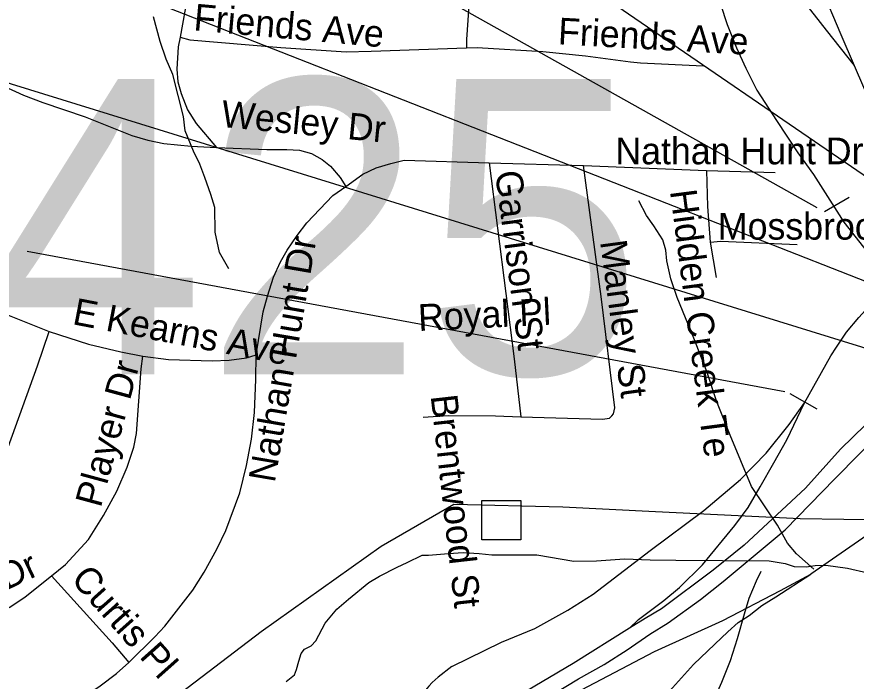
# Model space of a CAD drawing. Extents: x 1662474 to 1856135, y 779280 to 917889.
# Drawn here: x 1708688 to 1711674, y 799124 to 801486 of the extents above; entities that cross this region are included whole.
import ezdxf

# ---------------------------------------------------------------- set-up
doc = ezdxf.new("R2010")
doc.units = 0
for name, color, linetype in [('Exist Hydrographic Creek Single Shore', 7, 'Continuous'), ('Exist Hydrographic Misc Water Feature', 7, 'Continuous'), ('Exist Road Non-System Structure Non-Sys Other Attributed CELL', 7, 'Continuous'), ('Exist Road Non-System Structure Non-Sys Other Number Label', 7, 'Continuous'), ('Exist Road Non-System Type 51', 7, 'Continuous'), ('Exist Road Non-System Type 51 Label', 7, 'Continuous'), ('Exist Road Primary Interstate Divided Center Attributed', 7, 'Continuous'), ('Exist Road Primary Interstate Ramp 1 Lane Attributed', 7, 'Continuous'), ('Exist Road Primary Interstate Structure Ovrhead Sign CELL', 7, 'Continuous'), ('Exist Road Primary US Divided Attributed', 7, 'Continuous'), ('Exist Road Primary US Ramp 1 Lane  Attributed', 7, 'Continuous'), ('Exist Road Primary US Structure Ovrhead Sign CELL', 7, 'Continuous'), ('Exist Road Primary US Structure Standard Bridge Number Label', 7, 'Continuous'), ('Exist Utilities Electrical Transmission Line', 7, 'Continuous')]:
    doc.layers.add(name, color=color, linetype=linetype)

msp = doc.modelspace()

# ---------------------------------------------------------------- linework, layer by layer
at = {"layer": 'Exist Hydrographic Creek Single Shore'}
for points in [[(1709683, 799164.8), (1709691.4, 799195.2), (1709699, 799221.8), (1709711.6, 799237.8), (1709735.5, 799249.9), (1709752, 799267.2), (1709785.4, 799330.4), (1709826.2, 799379.5), (1709868.2, 799416), (1709940.5, 799474.5), (1709977.8, 799496.8), (1710040.8, 799529.4), (1710077.2, 799546.4), (1710129.8, 799571.4), (1710152.8, 799572.2), (1710223.9, 799578.4), (1710275.6, 799581.3), (1710332.6, 799578.4), (1710377.8, 799572.7), (1710537.6, 799573.5), (1710670.1, 799550.4), (1710749.6, 799551.4), (1710849.6, 799558.8), (1710940.8, 799555.9), (1711031.8, 799553.8), (1711364.6, 799551.7), (1711420.8, 799542), (1711452.8, 799531.5), (1711495.9, 799529.9), (1711528.4, 799535.4), (1711565.9, 799536.2), (1711643.1, 799526.2), (1711715.8, 799509.2)], [(1709645.8, 799123.1), (1709676.1, 799145.9), (1709683, 799164.8)]]:
    msp.add_lwpolyline(points, dxfattribs=at)
at = {"layer": 'Exist Hydrographic Misc Water Feature'}
for points in [[(1709442.1, 800589.6), (1709408.7, 800648), (1709393.3, 800720.1), (1709392.1, 800808.2), (1709378.7, 800854.3), (1709357.2, 800914.5), (1709339.6, 800962.7), (1709316.1, 801008.9), (1709286.7, 801081.3), (1709281.3, 801131.3), (1709242.6, 801281.7), (1709219.1, 801336), (1709197.7, 801398.1), (1709174.5, 801486.4)], [(1711522.7, 799521.6), (1711461.2, 799576.2), (1711429.5, 799614.5), (1711394.1, 799678.9), (1711301.4, 799815.8), (1711225.1, 799998.6), (1711178.1, 800117.1), (1711143.2, 800225.4), (1711096.3, 800343.9), (1711037.6, 800488.5), (1711014.3, 800554.8), (1711000.9, 800618.9), (1710997.2, 800656.9), (1710985.6, 800693.1), (1710954, 800743.4), (1710928.3, 800779.6), (1710900.9, 800831.9)], [(1711334.5, 799513.4), (1711318.1, 799479.5), (1711291.6, 799417.8), (1711275, 799361.9), (1711250.3, 799274.1), (1711225.5, 799196.3), (1711194.8, 799118.6), (1711166.1, 799054.9), (1711145.8, 799015), (1711117.3, 798967.2), (1711090.8, 798923.5), (1711060.1, 798843.8), (1711002.5, 798674.3), (1710992.1, 798636.4), (1710985.8, 798600.5), (1710985.5, 798568.4), (1710981.2, 798536.4), (1710966.9, 798502.5), (1710926.1, 798424.9)]]:
    msp.add_lwpolyline(points, dxfattribs=at)
at = {"layer": 'Exist Road Non-System Structure Non-Sys Other Attributed CELL'}
msp.add_lwpolyline([(1710342.3, 799765.9), (1710481.3, 799765.9), (1710481.3, 799626.9), (1710342.3, 799626.9)], close=True, dxfattribs=at)
at = {"layer": 'Exist Road Non-System Type 51'}
for p, q in [((1709948.1, 801364), (1710287.6, 801376)), ((1710368.2, 800966.6), (1710704, 800957.2)), ((1710704, 800957.2), (1711141, 800939.6)), ((1711141, 800939.6), (1711386.1, 800933)), ((1711154.4, 800684.4), (1711176.1, 800559.5)), ((1708435, 800514.4), (1708803.5, 800367.7))]:
    msp.add_line(p, q, dxfattribs=at)
for points in [[(1708048.9, 801866.6), (1708051, 801838.5), (1708059.4, 801825.9), (1708119, 801785.2), (1708141.6, 801764.2), (1708158.6, 801743.8), (1708327.1, 801501.2), (1708382.2, 801436.4), (1708468.9, 801355.9), (1708566.5, 801283.1), (1708641.5, 801239.9), (1708711.4, 801207.2), (1708780.1, 801181.2), (1708930.8, 801130.4), (1709096.6, 801064.8), (1709154.1, 801047.7), (1709211.1, 801035.6), (1709308.1, 801025.9), (1709398.8, 801021.8)], [(1709320.2, 801804.1), (1709295.9, 801567.1), (1709269.4, 801413.6)], [(1710310.2, 801732.2), (1710287.6, 801405.2), (1710287.6, 801376)], [(1709269.4, 801413.6), (1709262.2, 801379.8), (1709257, 801300.2), (1709260.9, 801254.8), (1709272.8, 801213.4), (1709294.9, 801155.1), (1709325.8, 801106.5), (1709398.8, 801021.8)], [(1709269.4, 801413.6), (1709302.9, 801404.1), (1709627.1, 801377.1), (1709859.6, 801361.4), (1709948.1, 801364)], [(1710287.6, 801376), (1710325.5, 801377.4), (1710559.4, 801362.7), (1710710.8, 801347.7), (1710871.4, 801325.7), (1710906.9, 801323), (1711129.4, 801312.2)], [(1709398.8, 801021.8), (1709577.2, 801014.9), (1709648.9, 801014.9), (1709693.8, 801011.8), (1709736.8, 801000.8), (1709774.6, 800978.9), (1709803.8, 800955.1), (1709837.9, 800914.4), (1709858.4, 800883.2)], [(1710018.1, 800965), (1710066.4, 800977.1), (1710368.2, 800966.6)], [(1709858.4, 800883.2), (1709918.4, 800926.7), (1709966.4, 800949), (1710018.1, 800965)], [(1710368.2, 800966.6), (1710457.2, 800269.8), (1710480.9, 800063.5)], [(1710480.9, 800063.5), (1710771.9, 800055.9), (1710796.1, 800059.5), (1710804.2, 800067.9), (1710810.5, 800074.2), (1710815.8, 800096), (1710767.2, 800491.2), (1710704, 800957.2)], [(1711141, 800939.6), (1711145.6, 800812.2), (1711154.4, 800684.4)], [(1709539.1, 800283.9), (1709564.6, 800437.2), (1709579.4, 800493.4), (1709601.6, 800560.9), (1709626.2, 800614.7), (1709649.9, 800656.1), (1709684.9, 800709.1), (1709719.5, 800753.8), (1709812.6, 800850.4), (1709858.4, 800883.2)], [(1711154.4, 800684.4), (1711192.4, 800688.7), (1711463.5, 800676.6)], [(1707896.4, 799468.8), (1708007.1, 799528.6), (1708157.2, 799593.4), (1708232.6, 799622.8), (1708349.1, 799650.9), (1708415.2, 799675.9), (1708449.4, 799693.7), (1708501.1, 799727.8), (1708540.8, 799759.5), (1708574.6, 799796.9), (1708604, 799836.4), (1708630.8, 799883.7), (1708762, 800244.9), (1708803.5, 800367.7)], [(1708803.5, 800367.7), (1708942.9, 800322.8), (1709058.4, 800295.2), (1709136.2, 800279.5)], [(1709086.1, 799189.8), (1709178.9, 799281.1), (1709214.5, 799319.4), (1709314.5, 799447.2), (1709354.6, 799511), (1709400.1, 799593.4), (1709431.2, 799659.9), (1709481.4, 799793.9), (1709505, 799891), (1709522.6, 799983.9), (1709533.1, 800079.8), (1709538.6, 800196), (1709539.1, 800283.9)], [(1709136.2, 800279.5), (1709227.9, 800267.9), (1709382.8, 800263.5), (1709443.4, 800265.6), (1709505.4, 800273.7), (1709539.1, 800283.9)], [(1708811.4, 799498.1), (1708860.6, 799538.9), (1708943.1, 799627.2), (1708996.4, 799712.9), (1709043.4, 799799.7), (1709080.4, 799885.2), (1709104, 799955.9), (1709114.2, 800004.4), (1709130.5, 800234.4), (1709136.2, 800279.5)], [(1710133.6, 800063.2), (1710222.9, 800068.8), (1710390.6, 800066.9), (1710480.9, 800063.5)], [(1708033.6, 799150.6), (1708076.4, 799173.4), (1708186.9, 799214.7), (1708328.4, 799260.6), (1708422.6, 799281.1), (1708499.5, 799309.2), (1708553.9, 799332.5), (1708663.1, 799387.1), (1708717.6, 799423.9), (1708811.4, 799498.1)], [(1708811.4, 799498.1), (1709027.4, 799260.6), (1709086.1, 799189.8)], [(1708190.6, 798779.2), (1708290.6, 798816.5), (1708532.9, 798893.7), (1708643.6, 798933.9), (1708756.2, 798979), (1708859.1, 799029.1), (1708917.9, 799062.7), (1708984.6, 799106.8), (1709042.1, 799151.4), (1709086.1, 799189.8)]]:
    msp.add_lwpolyline(points, dxfattribs=at)
at = {"layer": 'Exist Road Primary Interstate Divided Center Attributed'}
for points in [[(1711962.9, 800297.9), (1711840.3, 800165.1), (1711618.7, 799949.1), (1711493.1, 799810.4), (1711275.7, 799607.7), (1711165.1, 799518.4), (1710981.7, 799381.1), (1710923, 799346.3), (1710867.1, 799312.1)], [(1710251, 798879.9), (1710596.4, 799077.3), (1710686, 799131.7), (1710777.2, 799182.9), (1710858.8, 799235.7), (1710940.3, 799290.9), (1711004.5, 799331.5), (1711120.2, 799414), (1711200.4, 799477.7), (1711421.6, 799661.7), (1711598.3, 799843.2), (1711863.3, 800113), (1711996, 800251.2)], [(1710867.1, 799312.1), (1710667.2, 799187.2), (1710473, 799072.3), (1710404.8, 799034.8), (1710243, 798948.9)]]:
    msp.add_lwpolyline(points, dxfattribs=at)
at = {"layer": 'Exist Road Primary Interstate Ramp 1 Lane Attributed'}
for points in [[(1711489.5, 800114.1), (1711584.3, 800280.9), (1711604.4, 800312.1), (1711639.4, 800364.4), (1711683.1, 800416.9), (1711730.5, 800469.3), (1711799.4, 800539.8)], [(1710235.6, 799175.8), (1710412.6, 799262.9), (1710531, 799311), (1710648.1, 799376.7), (1710738.7, 799433.6), (1710940.6, 799588.8), (1711132.1, 799731.1), (1711262.1, 799841.2), (1711353.8, 799934.7), (1711435.4, 800036.6), (1711489.5, 800114.1)], [(1710867.1, 799312.1), (1710899.6, 799343.5), (1710989.1, 799410.7), (1711045.5, 799456.4), (1711127.7, 799537.4), (1711242.1, 799676.9), (1711289.1, 799740.9), (1711331.9, 799814.8), (1711380.6, 799900.3), (1711427.3, 799982), (1711489.5, 800114.1)], [(1712155.8, 800023.5), (1711845.3, 799735.8), (1711727.9, 799653.8), (1711512.9, 799504.8)], [(1710017.4, 798753.3), (1710219.4, 798848.7), (1710309.7, 798894.8), (1710414.1, 798944.8), (1710956.1, 799229.1), (1711199.7, 799339.5), (1711404.3, 799446.6), (1711512.9, 799504.8)], [(1710293.3, 798606.6), (1710471.3, 798690.1), (1710623.4, 798763), (1710748.1, 798845.1), (1710888, 798963.7), (1711009.7, 799088.3), (1711094.9, 799182.6), (1711170.9, 799255.5), (1711216.9, 799298.9), (1711253.9, 799331.9), (1711292.9, 799357.9), (1711337.9, 799392.9), (1711387.9, 799423.9), (1711512.9, 799504.8)], [(1710235.6, 799175.8), (1710187, 799138.6), (1710165.7, 799119.7), (1710153.7, 799105.9), (1710141.3, 799091.6), (1710079.7, 799017.6), (1710014, 798939.5), (1709946.2, 798863.4), (1709882.5, 798791.5), (1709845.6, 798758.6), (1709802.4, 798721.6), (1709767.5, 798697), (1709716.2, 798666.2), (1709666.9, 798623)]]:
    msp.add_lwpolyline(points, dxfattribs=at)
at = {"layer": 'Exist Road Primary Interstate Structure Ovrhead Sign CELL'}
for p, q in [((1711420.1, 800152.4), (1708724.7, 800652.3)), ((1711437.6, 800147.2), (1711534, 800092.8))]:
    msp.add_line(p, q, dxfattribs=at)
at = {"layer": 'Exist Road Primary US Divided Attributed'}
for points in [[(1711220.2, 803008.1), (1711230.6, 802911.9), (1711279.8, 802557.7), (1711333.2, 802278), (1711373.8, 802124.6), (1711423.5, 801953.1), (1711479.9, 801788.4), (1711546.5, 801595.4), (1711618.8, 801423.9), (1711666.7, 801313.5)], [(1711666.7, 801313.5), (1711736.7, 801150.9), (1711815.1, 800994.1), (1711884.2, 800868.7), (1711981.5, 800718.1)]]:
    msp.add_lwpolyline(points, dxfattribs=at)
at = {"layer": 'Exist Road Primary US Ramp 1 Lane  Attributed'}
for points in [[(1711137.8, 802076.8), (1711127.4, 801941.8), (1711129, 801858.5), (1711139.8, 801736.6), (1711169.1, 801600.8), (1711215.4, 801458.8), (1711247.8, 801375.5), (1711280.8, 801303.8), (1711320, 801225.4), (1711390.7, 801117.2), (1711466, 801002.7), (1711522.5, 800925.9), (1711630, 800755.7), (1711765.2, 800584.7), (1711799.4, 800539.8)], [(1711137.8, 802076.8), (1711195.1, 801920.5), (1711246.7, 801835.2), (1711310.8, 801749.8), (1711393.8, 801650.2), (1711441.3, 801593.3), (1711488.7, 801538.8), (1711524.3, 801493.7), (1711567, 801439.2), (1711666.7, 801313.5)]]:
    msp.add_lwpolyline(points, dxfattribs=at)
at = {"layer": 'Exist Road Primary US Structure Ovrhead Sign CELL'}
for p, q in [((1711535.2, 800807.5), (1708801.1, 802339.7)), ((1711561.6, 800794), (1711649, 800845))]:
    msp.add_line(p, q, dxfattribs=at)
at = {"layer": 'Exist Road Primary US Structure Standard Bridge Number Label'}
for p, q in [((1711912.3, 800777.1), (1708764.4, 802936)), ((1712142.7, 800374.6), (1708390.3, 801846.8)), ((1711949, 800232.2), (1708093.7, 801424))]:
    msp.add_line(p, q, dxfattribs=at)
at = {"layer": 'Exist Utilities Electrical Transmission Line'}
msp.add_lwpolyline([(1706116.1, 797291.9), (1706424.4, 797745.2), (1706489.9, 797838.4), (1706762.4, 798162.4), (1707304.8, 798216.7), (1707701.4, 798253.3), (1707915.8, 798274.2), (1708098.8, 798347.9), (1708297.8, 798432.8), (1708426.7, 798494.9), (1708587.2, 798591.1), (1708767.5, 798706.2), (1708967.4, 798851.5), (1709557.8, 799300.7), (1709983.8, 799604.5), (1710242.2, 799752.9), (1710630, 799743.7), (1710959.5, 799727.1), (1711475, 799701.9), (1711785.1, 799697.6)], dxfattribs=at)

# ---------------------------------------------------------------- texts
at = {"layer": 'Exist Road Non-System Structure Non-Sys Other Number Label'}
msp.add_text('J425', height=1049.86, dxfattribs=at).set_placement((1707871.4, 800215.2))
at = {"layer": 'Exist Road Non-System Type 51 Label'}
for s, rotation, p in [('Friends Ave', 354.8327, (1709314.7, 801438.5)), ('Friends Ave', 356.8259, (1710611.6, 801388.7)), ('Wesley Dr', 354.4685, (1709412.1, 801095.2)), ('Garrison St', 277.437, (1710389.2, 800934.1)), ('Hidden Creek Te', 277.437, (1711011.3, 800866.8)), ('Nathan Hunt Dr', 80.2957, (1709605.6, 799827.1)), ('Manley St', 277.7032, (1710762.6, 800686.9)), ('E Kearns Ave', 349.1083, (1708882.7, 800393.7)), ('Royal Pl', 2.7478, (1710117.6, 800368.9)), ('Player Dr', 74.8181, (1708986.4, 799738)), ('Brentwood St', 276.4239, (1710160, 800138.4)), ('Player Dr', 25.317, (1708293.9, 799277.2)), ('Curtis Pl', 311.6868, (1708877.1, 799484))]:
    msp.add_text(s, height=95, rotation=rotation, dxfattribs=at).set_placement(p)
for s, p in [('Nathan Hunt Dr', (1710817.3, 800961.8)), ('Mossbrook Cir', (1711182, 800694))]:
    msp.add_text(s, height=95, dxfattribs=at).set_placement(p)

doc.saveas('drawing.dxf')
